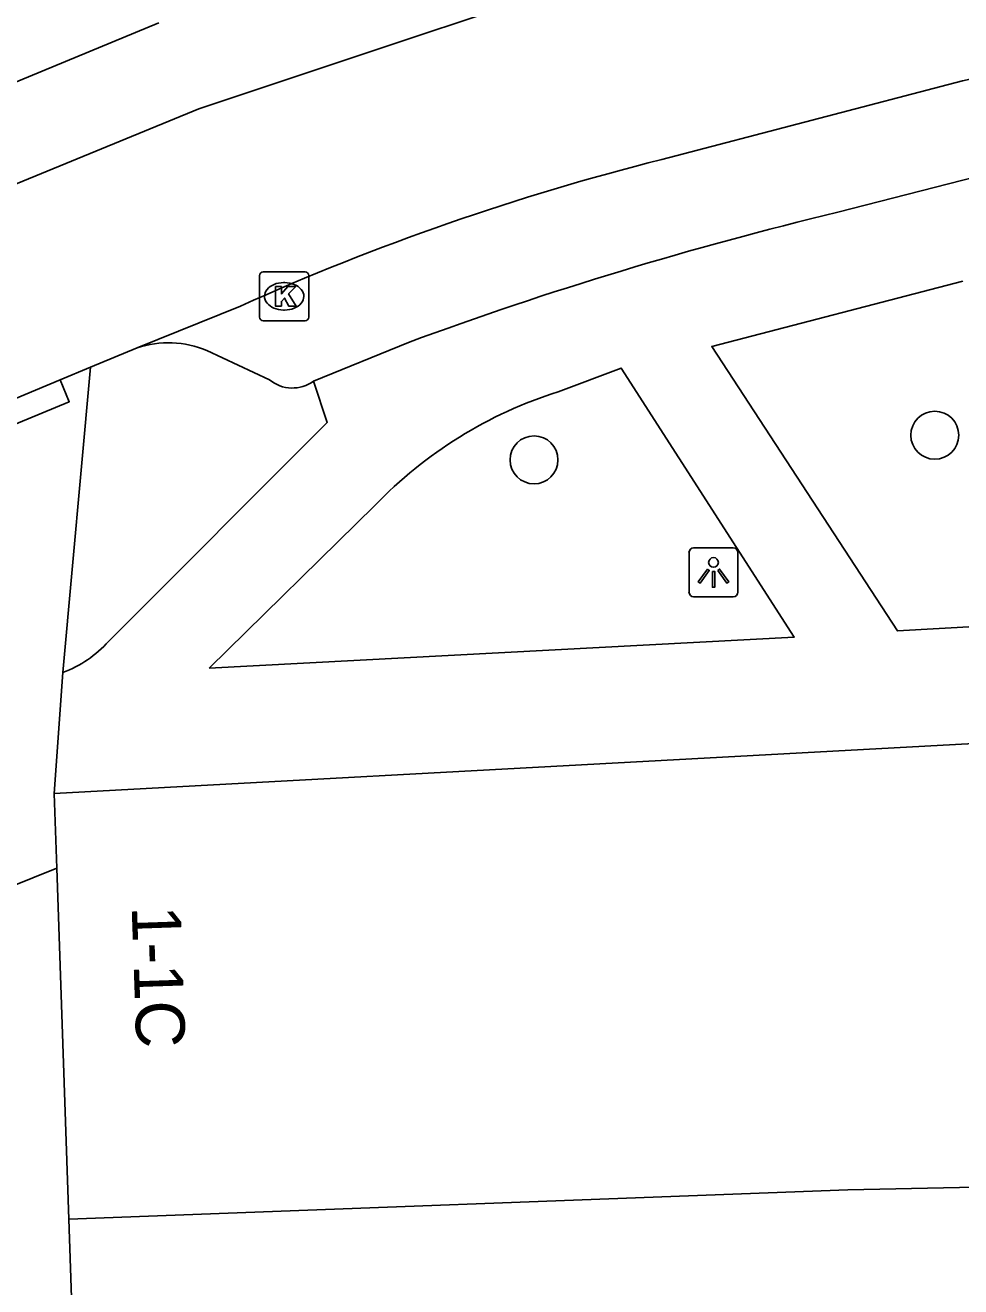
# Model space of a CAD drawing. Extents: x 160379 to 161131, y 383940 to 384849.
# Drawn here: x 161093.96 to 161113.04, y 384267.23 to 384292.94 of the extents above; entities that cross this region are included whole.
import ezdxf

# ---------------------------------------------------------------- set-up
doc = ezdxf.new("R2010")
doc.units = 0
for name, color, linetype in [('IMGEO_Boom', 7, 'Continuous'), ('IMGEO_Kolk', 7, 'Continuous'), ('IMGEO_Lichtpunt', 7, 'Continuous'), ('IMGEO_Pand', 7, 'Continuous'), ('IMGEO_Pand_nummerreeks', 7, 'Continuous'), ('IMGEO_Parkeervlak_open', 7, 'Continuous'), ('IMGEO_Rijbaan_lokaal_open', 7, 'Continuous'), ('IMGEO_Voetpad_open', 7, 'Continuous')]:
    doc.layers.add(name, color=color, linetype=linetype)

msp = doc.modelspace()

# ---------------------------------------------------------------- linework, layer by layer
at = {"layer": 'IMGEO_Boom'}
for centre in [(161112.51, 384284.587), (161104.335, 384284.085)]:
    msp.add_circle(centre, 0.489, dxfattribs=at)
at = {"layer": 'IMGEO_Kolk'}
for p, q in [((161098.738, 384286.992), (161098.738, 384287.844)), ((161098.813, 384287.918), (161099.665, 384287.918)), ((161099.739, 384287.844), (161099.739, 384286.992)), ((161099.226, 384287.698), (161099.251, 384287.698)), ((161099.249, 384287.138), (161099.224, 384287.138)), ((161099.665, 384286.918), (161098.813, 384286.918))]:
    msp.add_line(p, q, dxfattribs=at)
for points in [[(161098.738, 384286.992), (161098.738, 384287.844)], [(161098.813, 384287.918), (161099.665, 384287.918)], [(161099.739, 384287.844), (161099.739, 384286.992)], [(161099.059, 384287.618), (161099.182, 384287.618), (161099.182, 384287.467), (161099.312, 384287.618), (161099.476, 384287.618), (161099.33, 384287.467), (161099.483, 384287.218), (161099.331, 384287.218), (161099.246, 384287.382), (161099.182, 384287.315), (161099.182, 384287.218), (161099.059, 384287.218), (161099.059, 384287.618)], [(161099.665, 384286.918), (161098.813, 384286.918)]]:
    msp.add_lwpolyline(points, dxfattribs=at)
for centre, start, end in [((161098.815, 384287.842), 91.552, 178.448), ((161098.815, 384287.842), 91.552, 178.448), ((161099.663, 384287.842), 1.552, 88.448), ((161099.663, 384287.842), 1.552, 88.448), ((161098.815, 384286.994), 181.552, 268.448), ((161098.815, 384286.994), 181.552, 268.448), ((161099.663, 384286.994), 271.552, 358.448), ((161099.663, 384286.994), 271.552, 358.448)]:
    msp.add_arc(centre, 0.0765, start, end, dxfattribs=at)
for centre, major_axis, ratio, start_param, end_param in [((161099.225, 384287.418), (-0.387, 0.002), 0.722429, 4.712389, 7.853982), ((161099.25, 384287.418), (-0.39, 0.002), 0.717154, 1.570796, 4.712389)]:
    msp.add_ellipse(centre, major_axis=major_axis, ratio=ratio, start_param=start_param, end_param=end_param, dxfattribs=at)
at = {"layer": 'IMGEO_Lichtpunt'}
for p, q in [((161107.497, 384282.196), (161107.497, 384281.389)), ((161107.497, 384282.196), (161107.497, 384281.389)), ((161108.399, 384282.291), (161107.591, 384282.291)), ((161108.399, 384282.291), (161107.591, 384282.291)), ((161108.493, 384281.389), (161108.493, 384282.196)), ((161108.493, 384281.389), (161108.493, 384282.196)), ((161107.591, 384281.295), (161108.399, 384281.295)), ((161107.591, 384281.295), (161108.399, 384281.295))]:
    msp.add_line(p, q, dxfattribs=at)
for points in [[(161107.871, 384281.86), (161107.91, 384281.832), (161107.722, 384281.57), (161107.684, 384281.597), (161107.871, 384281.86)], [(161107.973, 384281.812), (161108.02, 384281.812), (161108.02, 384281.49), (161107.973, 384281.49), (161107.973, 384281.812)], [(161108.083, 384281.832), (161108.121, 384281.859), (161108.308, 384281.597), (161108.269, 384281.569), (161108.083, 384281.832)]]:
    msp.add_lwpolyline(points, dxfattribs=at)
msp.add_circle((161107.996, 384281.994), 0.0994, dxfattribs=at)
for centre, start, end in [((161107.591, 384282.196), 90, 180), ((161107.591, 384282.196), 90, 180), ((161108.399, 384282.196), 0, 90), ((161108.399, 384282.196), 0, 90), ((161107.591, 384281.389), 180, 270), ((161107.591, 384281.389), 180, 270), ((161108.399, 384281.389), 270, 0), ((161108.399, 384281.389), 270, 360)]:
    msp.add_arc(centre, 0.0946, start, end, dxfattribs=at)
at = {"layer": 'IMGEO_Pand'}
for points in [[(161120.561, 384278.695), (161094.549, 384277.284)], [(161094.549, 384277.284), (161094.601, 384275.762)], [(161094.601, 384275.762), (161094.846, 384268.612)], [(161094.846, 384268.612), (161110.735, 384269.206), (161120.824, 384269.417)], [(161095.242, 384257.017), (161094.846, 384268.612)]]:
    msp.add_lwpolyline(points, dxfattribs=at)
at = {"layer": 'IMGEO_Parkeervlak_open'}
msp.add_lwpolyline([(161097.661, 384286.311), (161098.939, 384285.719)], dxfattribs=at)
for centre, radius, start, end in [((161096.874, 384284.44), 2.03, 67.1976, 108.2083), ((161099.407, 384286.28), 0.731, 230.1981, 306.3689)]:
    msp.add_arc(centre, radius, start, end, dxfattribs=at)
at = {"layer": 'IMGEO_Rijbaan_lokaal_open'}
for points in [[(161083.513, 384285.499), (161097.499, 384291.24), (161107.459, 384294.564), (161117.271, 384296.92)], [(161118.007, 384292.892), (161113.075, 384291.812), (161106.941, 384290.205)], [(161098.351, 384287.22), (161096.24, 384286.368)], [(161095.29, 384285.971), (161096.24, 384286.368)], [(161095.29, 384285.971), (161094.672, 384285.713)], [(161085.208, 384281.821), (161086.855, 384282.449), (161094.672, 384285.713)], [(161086.625, 384272.558), (161094.601, 384275.762)]]:
    msp.add_lwpolyline(points, dxfattribs=at)
msp.add_arc((161119.443, 384240.375), 51.375, 104.0846, 114.2398, dxfattribs=at)
at = {"layer": 'IMGEO_Voetpad_open'}
for points in [[(161096.683, 384292.994), (161092.869, 384291.413)], [(161115.34, 384290.362), (161110.533, 384289.132)], [(161119.884, 384281.056), (161111.749, 384280.597), (161107.959, 384286.398), (161113.081, 384287.727)], [(161101.773, 384286.478), (161099.84, 384285.692)], [(161094.726, 384279.751), (161095.29, 384285.971)], [(161104.828, 384285.473), (161106.115, 384285.956), (161109.643, 384280.473), (161097.71, 384279.841)], [(161094.672, 384285.713), (161094.855, 384285.27), (161085.298, 384281.317), (161085.107, 384281.779)], [(161099.84, 384285.692), (161100.118, 384284.843), (161095.658, 384280.386)], [(161097.71, 384279.841), (161101.086, 384283.153)], [(161094.726, 384279.751), (161094.549, 384277.284)]]:
    msp.add_lwpolyline(points, dxfattribs=at)
for centre, radius, start, end in [((161128.666, 384213.498), 77.777, 103.48175, 110.22851), ((161107.523, 384276.949), 8.94, 107.543, 136.0539), ((161093.907, 384281.954), 2.35, 290.3847, 318.1509)]:
    msp.add_arc(centre, radius, start, end, dxfattribs=at)

# ---------------------------------------------------------------- texts
at = {"layer": 'IMGEO_Pand_nummerreeks'}
msp.add_text('1-1C', height=1, rotation=271.965, dxfattribs=at).set_placement((161096.128, 384274.981))

doc.saveas('drawing.dxf')
